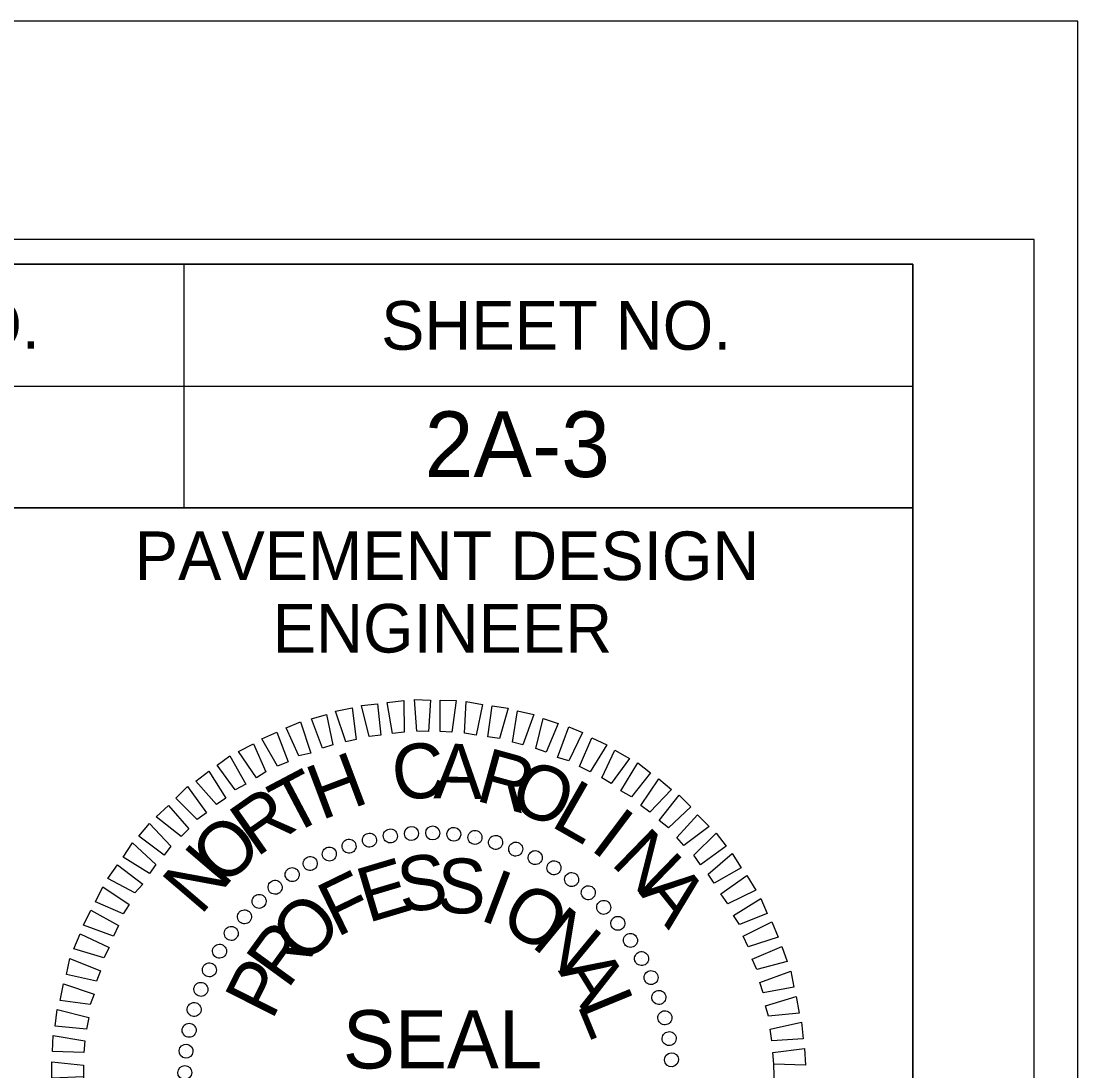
# Model space of a CAD drawing. Extents: x 3025871 to 3026431, y 707165 to 707825.
# Drawn here: x 3026258.31 to 3026274.62, y 707371.19 to 707387.38 of the extents above; entities that cross this region are included whole.
import ezdxf

# ---------------------------------------------------------------- set-up
doc = ezdxf.new("R2010")
doc.units = 0
for name, color, linetype in [('Old_Level_39', 7, 'Continuous'), ('Prop DSN Text', 7, 'Continuous'), ('Sheet Block Title CELL', 7, 'Continuous'), ('Sheet Cutting Line CELL', 7, 'Continuous'), ('Sheet Sticker Exception Certification CELL', 7, 'Continuous'), ('Typical Terminator CELL', 7, 'Continuous')]:
    doc.layers.add(name, color=color, linetype=linetype)

msp = doc.modelspace()

# ---------------------------------------------------------------- linework, layer by layer
at = {"layer": 'Old_Level_39'}
msp.add_lwpolyline([(3026273.948, 707384.017), (3026023.973, 707384.017), (3026023.973, 707225.752), (3026273.948, 707225.752)], close=True, dxfattribs=at)
at = {"layer": 'Prop DSN Text'}
msp.add_arc((3026264.604, 707371.098), 5.331, 180.0118, 2.0847, dxfattribs=at)
at = {"layer": 'Sheet Block Title CELL'}
for p, q in [((3026264.013, 707374.809), (3026264.013, 707374.809)), ((3026264.336, 707374.854), (3026264.336, 707374.854)), ((3026264.666, 707374.862), (3026264.666, 707374.862)), ((3026264.996, 707374.839), (3026264.996, 707374.839)), ((3026263.368, 707374.659), (3026263.368, 707374.659)), ((3026263.683, 707374.749), (3026263.683, 707374.749)), ((3026265.318, 707374.787), (3026265.318, 707374.787)), ((3026265.633, 707374.719), (3026265.633, 707374.719)), ((3026263.068, 707374.539), (3026263.068, 707374.539)), ((3026265.948, 707374.614), (3026265.948, 707374.614)), ((3026266.248, 707374.479), (3026266.248, 707374.479)), ((3026262.776, 707374.389), (3026262.776, 707374.389)), ((3026266.541, 707374.329), (3026266.541, 707374.329)), ((3026262.491, 707374.217), (3026262.491, 707374.217)), ((3026262.228, 707374.029), (3026262.228, 707374.029)), ((3026266.811, 707374.142), (3026266.811, 707374.142)), ((3026267.073, 707373.939), (3026267.073, 707373.939)), ((3026261.981, 707373.804), (3026261.981, 707373.804)), ((3026267.306, 707373.714), (3026267.306, 707373.714)), ((3026261.756, 707373.572), (3026261.756, 707373.572)), ((3026267.531, 707373.467), (3026267.531, 707373.467)), ((3026261.553, 707373.309), (3026261.553, 707373.309)), ((3026267.718, 707373.204), (3026267.718, 707373.204)), ((3026261.366, 707373.039), (3026261.366, 707373.039)), ((3026267.891, 707372.919), (3026267.891, 707372.919)), ((3026261.216, 707372.747), (3026261.216, 707372.747)), ((3026268.041, 707372.627), (3026268.041, 707372.627)), ((3026261.081, 707372.447), (3026261.081, 707372.447)), ((3026268.161, 707372.327), (3026268.161, 707372.327)), ((3026260.976, 707372.132), (3026260.976, 707372.132)), ((3026268.251, 707372.012), (3026268.251, 707372.012)), ((3026260.908, 707371.817), (3026260.908, 707371.817)), ((3026268.311, 707371.682), (3026268.311, 707371.682)), ((3026260.856, 707371.494), (3026260.856, 707371.494)), ((3026268.356, 707371.359), (3026268.356, 707371.359))]:
    msp.add_line(p, q, dxfattribs=at)
for points in [[(3026263.323, 707376.264), (3026263.166, 707376.737), (3026263.421, 707376.789), (3026263.481, 707376.302)], [(3026263.683, 707376.347), (3026263.563, 707376.827), (3026263.811, 707376.849), (3026263.863, 707376.369)], [(3026264.043, 707376.392), (3026263.961, 707376.872), (3026264.216, 707376.902), (3026264.223, 707376.414)], [(3026264.418, 707376.429), (3026264.381, 707376.917), (3026264.628, 707376.909), (3026264.598, 707376.422)], [(3026264.778, 707376.422), (3026264.778, 707376.909), (3026265.026, 707376.902), (3026264.958, 707376.414)], [(3026265.153, 707376.399), (3026265.183, 707376.887), (3026265.431, 707376.842), (3026265.333, 707376.369)], [(3026265.513, 707376.339), (3026265.581, 707376.819), (3026265.828, 707376.782), (3026265.693, 707376.317)], [(3026262.963, 707376.167), (3026262.791, 707376.617), (3026263.023, 707376.684), (3026263.121, 707376.219)], [(3026265.896, 707376.257), (3026265.971, 707376.744), (3026266.226, 707376.684), (3026266.053, 707376.219)], [(3026266.256, 707376.159), (3026266.368, 707376.624), (3026266.601, 707376.549), (3026266.413, 707376.107)], [(3026262.596, 707376.047), (3026262.401, 707376.482), (3026262.626, 707376.572), (3026262.783, 707376.092)], [(3026266.593, 707376.024), (3026266.766, 707376.497), (3026266.976, 707376.407), (3026266.766, 707375.972)], [(3026262.266, 707375.889), (3026262.026, 707376.309), (3026262.258, 707376.414), (3026262.431, 707375.957)], [(3026266.931, 707375.882), (3026267.118, 707376.324), (3026267.351, 707376.219), (3026267.096, 707375.799)], [(3026261.943, 707375.709), (3026261.666, 707376.114), (3026261.898, 707376.234), (3026262.086, 707375.799)], [(3026267.276, 707375.709), (3026267.478, 707376.137), (3026267.703, 707376.009), (3026267.418, 707375.619)], [(3026261.613, 707375.522), (3026261.336, 707375.904), (3026261.531, 707376.047), (3026261.778, 707375.612)], [(3026267.568, 707375.507), (3026267.831, 707375.942), (3026268.026, 707375.784), (3026267.733, 707375.417)], [(3026261.328, 707375.297), (3026261.006, 707375.657), (3026261.208, 707375.814), (3026261.471, 707375.394)], [(3026267.876, 707375.282), (3026268.153, 707375.694), (3026268.348, 707375.529), (3026268.018, 707375.177)], [(3026261.028, 707375.064), (3026260.698, 707375.394), (3026260.878, 707375.574), (3026261.171, 707375.169)], [(3026268.161, 707375.049), (3026268.468, 707375.439), (3026268.648, 707375.259), (3026268.303, 707374.937)], [(3026260.781, 707374.802), (3026260.398, 707375.109), (3026260.586, 707375.282), (3026260.901, 707374.922)], [(3026268.431, 707374.787), (3026268.753, 707375.139), (3026268.933, 707374.959), (3026268.543, 707374.667)], [(3026260.518, 707374.517), (3026260.128, 707374.809), (3026260.293, 707375.004), (3026260.623, 707374.652)], [(3026268.693, 707374.517), (3026269.038, 707374.854), (3026269.196, 707374.652), (3026268.798, 707374.367)], [(3026260.293, 707374.232), (3026259.888, 707374.487), (3026260.031, 707374.704), (3026260.391, 707374.374)], [(3026268.918, 707374.224), (3026269.286, 707374.539), (3026269.428, 707374.322), (3026269.008, 707374.082)], [(3026260.068, 707373.932), (3026259.648, 707374.157), (3026259.798, 707374.367), (3026260.188, 707374.067)], [(3026269.113, 707373.917), (3026269.511, 707374.202), (3026269.653, 707373.977), (3026269.218, 707373.767)], [(3026259.888, 707373.609), (3026259.461, 707373.797), (3026259.573, 707374.029), (3026259.978, 707373.752)], [(3026269.308, 707373.587), (3026269.728, 707373.849), (3026269.826, 707373.617), (3026269.398, 707373.444)], [(3026259.738, 707373.264), (3026259.273, 707373.437), (3026259.386, 707373.669), (3026259.813, 707373.429)], [(3026269.458, 707373.264), (3026269.901, 707373.489), (3026269.998, 707373.249), (3026269.533, 707373.099)], [(3026259.588, 707372.934), (3026259.123, 707373.069), (3026259.221, 707373.302), (3026259.671, 707373.092)], [(3026269.593, 707372.912), (3026270.051, 707373.107), (3026270.133, 707372.874), (3026269.668, 707372.754)], [(3026259.476, 707372.574), (3026259.011, 707372.672), (3026259.063, 707372.919), (3026259.536, 707372.732)], [(3026269.713, 707372.552), (3026270.193, 707372.724), (3026270.238, 707372.477), (3026269.766, 707372.394)], [(3026259.378, 707372.214), (3026258.913, 707372.274), (3026258.966, 707372.529), (3026259.438, 707372.372)], [(3026269.803, 707372.192), (3026270.276, 707372.334), (3026270.321, 707372.079), (3026269.848, 707372.034)], [(3026259.318, 707371.832), (3026258.838, 707371.877), (3026258.868, 707372.132), (3026259.356, 707372.012)], [(3026269.871, 707371.832), (3026270.358, 707371.937), (3026270.381, 707371.682), (3026269.901, 707371.652)], [(3026259.281, 707371.472), (3026258.793, 707371.487), (3026258.808, 707371.734), (3026259.296, 707371.652)], [(3026269.916, 707371.472), (3026270.403, 707371.532), (3026270.418, 707371.277), (3026269.931, 707371.292)], [(3026259.273, 707371.097), (3026258.786, 707371.074), (3026258.786, 707371.329), (3026259.273, 707371.277)]]:
    msp.add_lwpolyline(points, close=True, dxfattribs=at)
for centre, major_axis in [((3026264.336, 707374.849), (-0.008, 0.108)), ((3026264.664, 707374.858), (0.002, 0.108)), ((3026263.688, 707374.747), (-0.026, 0.105)), ((3026264.01, 707374.812), (-0.017, 0.107)), ((3026264.991, 707374.838), (0.011, 0.107)), ((3026265.316, 707374.789), (0.021, 0.106)), ((3026265.635, 707374.713), (0.03, 0.104)), ((3026263.068, 707374.533), (-0.0439, 0.0987)), ((3026263.373, 707374.654), (-0.035, 0.102)), ((3026265.946, 707374.609), (0.039, 0.101)), ((3026262.774, 707374.387), (-0.0524, 0.0945)), ((3026266.247, 707374.478), (0.0473, 0.0971)), ((3026262.495, 707374.215), (-0.0604, 0.0895)), ((3026266.536, 707374.321), (0.0556, 0.0926)), ((3026266.809, 707374.14), (0.0635, 0.0874)), ((3026262.231, 707374.02), (-0.068, 0.0839)), ((3026267.066, 707373.936), (0.0709, 0.0815)), ((3026261.985, 707373.803), (-0.075, 0.0777)), ((3026267.304, 707373.71), (0.0777, 0.075)), ((3026261.759, 707373.565), (-0.0815, 0.0709)), ((3026267.522, 707373.464), (0.0839, 0.068)), ((3026261.555, 707373.308), (-0.0874, 0.0635)), ((3026267.717, 707373.2), (0.0895, 0.0604)), ((3026261.374, 707373.034), (-0.0926, 0.0556)), ((3026267.889, 707372.92), (0.0945, 0.0524)), ((3026261.217, 707372.746), (-0.0971, 0.0473)), ((3026268.035, 707372.627), (0.0987, 0.0439)), ((3026261.086, 707372.445), (-0.101, 0.039)), ((3026268.155, 707372.321), (0.102, 0.035)), ((3026260.982, 707372.134), (-0.104, 0.03)), ((3026268.248, 707372.007), (0.105, 0.026)), ((3026260.905, 707371.814), (-0.106, 0.021)), ((3026268.314, 707371.685), (0.107, 0.017)), ((3026260.857, 707371.49), (-0.107, 0.011)), ((3026268.351, 707371.359), (0.108, 0.008)), ((3026260.837, 707371.162), (-0.108, 0.002))]:
    msp.add_ellipse(centre, major_axis=major_axis, ratio=0.999708, dxfattribs=at)
at = {"layer": 'Sheet Cutting Line CELL'}
for p, q in [((3026260.823, 707383.627), (3026260.823, 707379.877)), ((3026242.065, 707381.752), (3026272.073, 707381.752))]:
    msp.add_line(p, q, dxfattribs=at)
for points in [[(3026272.073, 707383.635), (3026047.073, 707383.635), (3026047.073, 707226.135), (3026272.073, 707226.135)], [(3026242.065, 707383.635), (3026272.073, 707383.635), (3026272.073, 707379.877), (3026242.065, 707379.877)], [(3026257.073, 707379.877), (3026272.073, 707379.877), (3026272.073, 707363.002), (3026257.073, 707363.002)]]:
    msp.add_lwpolyline(points, close=True, dxfattribs=at)
at = {"layer": 'Typical Terminator CELL'}
msp.add_lwpolyline([(3026274.623, 707387.385), (3026022.023, 707387.385), (3026022.023, 707222.385), (3026274.623, 707222.385)], close=True, dxfattribs=at)

# ---------------------------------------------------------------- texts
at = {"layer": 'Sheet Block Title CELL'}
for s, height, rotation, p in [('C', 0.846, 6.2199, (3026264.081, 707375.349)), ('A', 0.846, 359.0203, (3026264.673, 707375.394)), ('R', 0.846, 344.6211, (3026265.303, 707375.364)), ('H', 0.846, 20.6195, (3026262.941, 707375.049)), ('O', 0.846, 337.4212, (3026265.806, 707375.252)), ('T', 0.846, 27.8198, (3026262.453, 707374.802)), ('L', 0.846, 330.2209, (3026266.466, 707374.974)), ('R', 0.846, 35.0205, (3026261.943, 707374.472)), ('I', 0.846, 323.0201, (3026267.073, 707374.614)), ('O', 0.846, 42.2217, (3026261.426, 707374.007)), ('N', 0.846, 315.8189, (3026267.396, 707374.382)), ('N', 0.846, 49.4235, (3026261.081, 707373.572)), ('E', 0.846, 16.6111, (3026263.661, 707373.467)), ('S', 0.846, 7.2556, (3026264.178, 707373.624)), ('S', 0.846, 357.9004, (3026264.718, 707373.632)), ('F', 0.846, 25.967, (3026263.181, 707373.242)), ('I', 0.846, 339.1896, (3026265.363, 707373.527)), ('A', 0.846, 308.6172, (3026267.838, 707373.939)), ('O', 0.846, 329.8335, (3026265.663, 707373.422)), ('O', 0.846, 44.6812, (3026262.686, 707372.799)), ('N', 0.846, 320.4766, (3026266.166, 707373.122)), ('R', 0.846, 54.0397, (3026262.423, 707372.432)), ('P', 0.846, 63.3989, (3026262.183, 707371.952)), ('A', 0.846, 301.7603, (3026266.593, 707372.732)), ('L', 0.846, 292.4008, (3026266.886, 707372.214)), ('SEAL', 0.8997, 360, (3026263.278, 707371.224))]:
    msp.add_text(s, height=height, rotation=rotation, dxfattribs=at).set_placement(p)
at = {"layer": 'Sheet Cutting Line CELL'}
for s, height, p in [('PROJECT REFERENCE NO.', 0.75001, (3026245.395, 707382.33)), ('SHEET NO.', 0.75, (3026263.868, 707382.315)), ('PAVEMENT DESIGN', 0.75001, (3026260.065, 707378.76)), ('ENGINEER', 0.75, (3026262.195, 707377.642))]:
    msp.add_text(s, height=height, rotation=360, dxfattribs=at).set_placement(p)
at = {"layer": 'Sheet Sticker Exception Certification CELL'}
msp.add_text('2A-3', height=1.0125, dxfattribs=at).set_placement((3026264.54, 707380.35))

doc.saveas('drawing.dxf')
